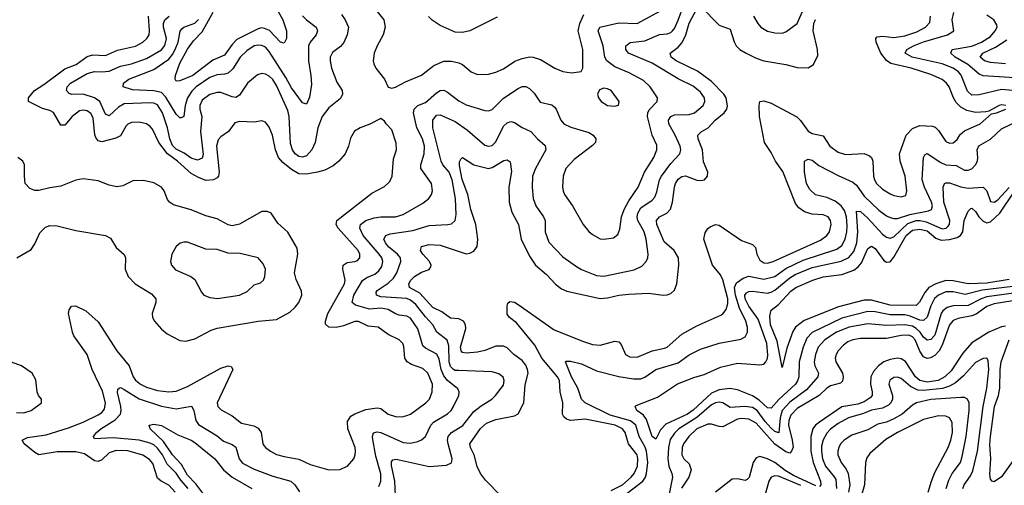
# Model space of a CAD drawing. Header units: inches. Extents: x 1308407 to 1441228, y 959628 to 1036311.
# Tile 494 of 656: x 1400428 to 1405724, y 994627 to 997131. Entities that reach past the tile are written whole.
import ezdxf

# ---------------------------------------------------------------- set-up
doc = ezdxf.new("R2010")
doc.units = ezdxf.units.IN
doc.header["$MEASUREMENT"] = 0
doc.layers.add('B4909', color=7, linetype='Continuous')

msp = doc.modelspace()

# ---------------------------------------------------------------- linework, layer by layer
at = {"layer": 'B4909', "color": 5}
for points, elevation in [([(1401798.9, 997210), (1401843.8, 997130), (1401862.9, 997070), (1401863.6, 997030), (1401850, 997005.1), (1401830, 997009.8), (1401772, 997072), (1401744, 997084), (1401730, 997086.1), (1401710, 997081.7), (1401596, 997024), (1401570, 996997.1), (1401530, 996939.7), (1401467.2, 996912.8), (1401358.4, 996830), (1401290, 996802.7), (1401270, 996800.7), (1401264.4, 996810), (1401266.5, 996830), (1401290, 996896.9), (1401330, 996972.7), (1401362.5, 997017.5), (1401410, 997064.8), (1401468.2, 997171.8)], 2720), ([(1402359.3, 994620.7), (1402370.4, 994649.6), (1402370.8, 994689.2), (1402344.2, 994784.2), (1402327.6, 994872.4), (1402325, 994890), (1402330.7, 994909.3), (1402350, 994913.6), (1402370, 994910.7), (1402490, 994856.8), (1402530, 994853.5), (1402570, 994862.2), (1402590, 994871.9), (1402610.4, 994889.6), (1402639.9, 994950), (1402653.3, 994966.7), (1402728.7, 995011.3), (1402749.1, 995030), (1402762.3, 995050), (1402789.8, 995110), (1402791.5, 995130), (1402785, 995145), (1402730, 995191.1), (1402710, 995214.8), (1402695.3, 995250), (1402685.1, 995305.1), (1402672.4, 995332.4), (1402610, 995363.6), (1402597.2, 995377.2), (1402570, 995468.7), (1402530, 995525), (1402510, 995537), (1402470, 995542), (1402450.2, 995549.8), (1402410, 995572.7), (1402370, 995578.9), (1402310, 995573.6), (1402235, 995595), (1402216.2, 995610), (1402225.1, 995650), (1402272.4, 995727.6), (1402295.4, 995744.6), (1402337.5, 995762.5), (1402360.4, 995779.6), (1402376.1, 995803.9), (1402380.7, 995830), (1402375.2, 995850), (1402362.3, 995870), (1402275.4, 995970), (1402256.7, 996010), (1402261.4, 996030), (1402290, 996050.7), (1402334.2, 996065.8), (1402370, 996071.3), (1402449.9, 996070.1), (1402490, 996083.6), (1402595.8, 996144.2), (1402628.3, 996170), (1402642.7, 996190), (1402648.7, 996210), (1402642.8, 996250), (1402586.2, 996330), (1402584.9, 996350), (1402603.4, 996410), (1402604.9, 996450), (1402594.3, 996490), (1402564.6, 996550), (1402545.6, 996630), (1402549.9, 996650.1), (1402570, 996669.2), (1402610, 996685.8), (1402670, 996738.2), (1402690, 996749.4), (1402710, 996751), (1402730, 996741.5), (1402790, 996693.6), (1402830, 996672.6), (1402930, 996642.7), (1402950, 996640.6), (1402970, 996648.4), (1403030.7, 996709.3), (1403110, 996760.6), (1403130, 996771), (1403150, 996771.1), (1403170, 996760.7), (1403194.9, 996734.9), (1403228, 996688), (1403290, 996672.3), (1403303, 996663), (1403313.6, 996650), (1403338, 996590), (1403355.3, 996570), (1403393.2, 996553.2), (1403490, 996524.7), (1403512.9, 996510), (1403527.6, 996490), (1403524.6, 996470), (1403510, 996454.3), (1403410, 996378.7), (1403365.3, 996330), (1403351.3, 996290), (1403348, 996230), (1403351.4, 996210), (1403359, 996190), (1403400.8, 996130), (1403459.6, 996030), (1403490, 995992), (1403510, 995974.9), (1403550, 995952.9), (1403570, 995950.3), (1403622.8, 995957.2), (1403645.3, 995974.7), (1403656.5, 996003.5), (1403664.9, 996070), (1403679.4, 996110), (1403704.2, 996155.8), (1403755.4, 996230), (1403788.8, 996311.2), (1403839.2, 996390), (1403855.9, 996430), (1403855.8, 996455.8), (1403829.9, 996510), (1403804.6, 996610), (1403807, 996630), (1403814.5, 996645.5), (1403857.8, 996690), (1403859.7, 996710), (1403818.9, 996770), (1403783.8, 996803.8), (1403705.8, 996845.8), (1403630, 996876.7), (1403586.5, 996910), (1403576, 996930), (1403566.9, 996990), (1403540.2, 997070), (1403547.9, 997090), (1403650, 997113.3), (1403750, 997110.1), (1403898.2, 997190)], 2760), ([(1402448.8, 994571.2), (1402446.6, 994650), (1402427.4, 994732.6), (1402427.2, 994752.8), (1402435.8, 994764.2), (1402452.5, 994767.5), (1402630, 994727.5), (1402724.5, 994735.5), (1402750, 994748.2), (1402754.5, 994770), (1402732.5, 994850), (1402729.9, 994870), (1402733.3, 994890), (1402749.8, 994910), (1402811.4, 994948.6), (1402870, 995023.5), (1402910, 995054.8), (1402967.2, 995090), (1402987.6, 995110), (1403030, 995166), (1403033.6, 995190), (1403027.8, 995207.8), (1403005.8, 995225.8), (1402970, 995236.5), (1402790, 995243.4), (1402770, 995244.7), (1402760.6, 995250), (1402745.5, 995265.5), (1402738.4, 995290), (1402736.3, 995376.3), (1402726.8, 995406.8), (1402672.4, 995450), (1402650.8, 995490), (1402610, 995532.2), (1402559.2, 995599.2), (1402530, 995623.2), (1402510, 995632.2), (1402370, 995641.1), (1402346.8, 995650), (1402345.5, 995665.5), (1402350, 995674.2), (1402410, 995714.4), (1402438.8, 995741.2), (1402456.7, 995770), (1402477.6, 995830), (1402475.6, 995850), (1402461, 995870), (1402411.3, 995910), (1402395.1, 995930), (1402387, 995950), (1402396.8, 995970), (1402421.3, 995978.7), (1402542.5, 995997.6), (1402630, 996024.8), (1402731.3, 996028.7), (1402750, 996033.8), (1402770, 996050.5), (1402776.4, 996083.6), (1402772.5, 996167.5), (1402753.8, 996270), (1402737.5, 996310), (1402704.6, 996350), (1402695.6, 996370), (1402650.5, 996549.5), (1402650.6, 996590), (1402670, 996616.6), (1402690, 996618.3), (1402770, 996584.1), (1402837.2, 996537.2), (1402930, 996456.5), (1402950, 996450.2), (1402970, 996454.5), (1402990, 996473.2), (1403030, 996557.7), (1403050, 996576.8), (1403070, 996583.2), (1403090, 996577.6), (1403130, 996550.2), (1403176.9, 996530), (1403212.4, 996490), (1403254.1, 996454.1), (1403258.9, 996430), (1403202, 996330), (1403186.9, 996290), (1403184.2, 996230), (1403190.2, 996169.8), (1403204.6, 996130), (1403246.2, 996070), (1403254, 996050), (1403253.8, 995990), (1403274.1, 995934.1), (1403350, 995855.5), (1403422.8, 995802.8), (1403450, 995786.8), (1403530, 995755.8), (1403570, 995750.9), (1403734.1, 995785.9), (1403774.4, 995805.6), (1403798.5, 995830), (1403806.8, 995850), (1403808.2, 995870), (1403797.2, 995950), (1403786.7, 995990), (1403753.5, 996050), (1403748.7, 996070), (1403752.2, 996090), (1403770, 996119.2), (1403830, 996160.8), (1403843.8, 996176.2), (1403855.8, 996204.3), (1403870.3, 996269.7), (1403880.9, 996290), (1403930, 996358), (1403978.5, 996410), (1403984.8, 996430), (1403980.2, 996450), (1403953.3, 996510), (1403919.9, 996570), (1403918, 996590), (1403929.8, 996610), (1403950, 996618.8), (1404030, 996620.4), (1404057.2, 996630), (1404104.4, 996670), (1404112.8, 996690), (1404111.4, 996710), (1404090, 996741.2), (1404050, 996772.6), (1403970, 996812.4), (1403830, 996896.7), (1403703.1, 996950), (1403688.2, 996970), (1403689.2, 996990.8), (1403712, 997008), (1403790, 997017.4), (1403870, 997051.2), (1403910, 997054.7), (1403930, 997061.6), (1403939.2, 997070), (1403950, 997083.5), (1403970, 997127.5), (1404000.1, 997210)], 2740), ([(1403015.9, 994570), (1402934.3, 994654.3), (1402906.6, 994690), (1402888.5, 994728.5), (1402873.1, 994790), (1402852.9, 994830), (1402849.9, 994850), (1402907.4, 994932.6), (1402939.3, 994960.7), (1402990, 994980.4), (1403090, 995000.2), (1403110, 995012), (1403140.2, 995070), (1403147.3, 995167.3), (1403163.2, 995230), (1403159.7, 995250), (1403150, 995272.8), (1403130, 995297.8), (1403086.4, 995330), (1403050, 995365.4), (1403030, 995375), (1402990, 995375), (1402930, 995352.3), (1402890, 995343.1), (1402830, 995337.7), (1402810, 995341), (1402802.1, 995350), (1402799.2, 995370), (1402828.4, 995470), (1402826.7, 995490), (1402815.7, 995510), (1402790, 995521.7), (1402745.7, 995525.7), (1402698.9, 995558.9), (1402650, 995583.7), (1402580.7, 995660.7), (1402524.5, 995690), (1402521.5, 995710), (1402532.4, 995730), (1402551.8, 995750), (1402590, 995773.5), (1402630, 995787.4), (1402638.6, 995801.4), (1402640.8, 995810), (1402633, 995830), (1402596.5, 995870), (1402584.1, 995890), (1402590, 995911.5), (1402630, 995922.5), (1402690, 995918.1), (1402830, 995872.3), (1402850, 995874.6), (1402870, 995886.6), (1402888.8, 995911.2), (1402893.1, 995950), (1402881.3, 996030), (1402854.1, 996110), (1402838.1, 996190), (1402808.8, 996271.2), (1402793.7, 996346.3), (1402794.3, 996365.7), (1402800.2, 996379.8), (1402810, 996390.3), (1402870.9, 996350.9), (1402950, 996330.1), (1402970, 996336.4), (1403032.8, 996372.7), (1403050, 996377.8), (1403065.8, 996365.8), (1403074.3, 996314.3), (1403059.1, 996230), (1403060.1, 996150), (1403075.2, 996095.2), (1403111.6, 996030), (1403126.3, 995950), (1403170, 995859.1), (1403203.2, 995810), (1403261.3, 995761.3), (1403310, 995708.4), (1403343.2, 995683.2), (1403371.2, 995671.2), (1403550, 995632.3), (1403590, 995634.7), (1403650.9, 995649.1), (1403704.9, 995655.1), (1403810, 995660.5), (1403890, 995650.2), (1403910, 995651.3), (1403930, 995658.5), (1403950, 995676.4), (1403962.5, 995710), (1403974.2, 995810), (1403972.5, 995850), (1403949.1, 995890), (1403895.3, 995935.3), (1403854.6, 996030), (1403852.7, 996050), (1403868.8, 996070), (1403909.9, 996090.1), (1403929, 996111), (1403939.3, 996150), (1403950, 996230.4), (1403955.4, 996250), (1403970, 996272.8), (1403990, 996287.7), (1404010, 996291.3), (1404070, 996268.2), (1404090, 996265.1), (1404111.2, 996270), (1404127.2, 996290), (1404128.7, 996310), (1404107, 996367), (1404100.7, 996430), (1404078.3, 996490), (1404076.2, 996510), (1404093.1, 996526.9), (1404131, 996549), (1404169.9, 996590.1), (1404217.8, 996630), (1404231.2, 996648.8), (1404234.5, 996665.5), (1404227.9, 996710), (1404215.7, 996730), (1404150, 996798.2), (1404074.5, 996854.5), (1403958.9, 996910), (1403932.9, 996930), (1403926.4, 996950), (1403970, 996983), (1403991.3, 997008.7), (1404010.6, 997050), (1404030, 997112.8), (1404070, 997189.1)], 2720), ([(1404090, 997203.6), (1404190, 997101.5), (1404250, 997079.6), (1404271, 997011), (1404282.7, 996990), (1404302.4, 996970), (1404336, 996950), (1404390, 996923), (1404430, 996909.5), (1404549.4, 996889.4), (1404610, 996874), (1404670, 996872.6), (1404698, 996890), (1404721.8, 996938.2), (1404719.5, 996970), (1404696.2, 997070), (1404700.1, 997110), (1404709, 997131)], 2720), ([(1404375.9, 997150), (1404397.8, 997110), (1404414.9, 997090), (1404450, 997069.2), (1404490, 997059.2), (1404530, 997059.1), (1404550, 997065.8), (1404610, 997110.2), (1404653.6, 997206.4)], 2740), ([(1401264.9, 994590), (1401230, 994628.3), (1401188.9, 994650), (1401170, 994665.8), (1401144.6, 994744.6), (1401126, 994766), (1401090, 994788.7), (1401010, 994812.3), (1400946.2, 994813.8), (1400910, 994801.5), (1400870, 994764.7), (1400850, 994755.6), (1400830, 994758), (1400776.5, 994796.5), (1400730, 994807.4), (1400630, 994807.5), (1400531.5, 994791.5), (1400510, 994803.2), (1400452.2, 994850), (1400441, 994870), (1400470, 994884.1), (1400570, 994898.4), (1400690, 994935.3), (1400770, 994966.4), (1400850, 995005.8), (1400870, 995019.3), (1400883.8, 995036.2), (1400889.5, 995070.5), (1400873.8, 995133.8), (1400817.6, 995250), (1400790, 995330), (1400719.3, 995430), (1400712.5, 995450), (1400691.2, 995550), (1400693.8, 995570), (1400706.4, 995590), (1400727.2, 995592.8), (1400784.3, 995564.3), (1400850, 995506.7), (1400950.5, 995350), (1401016.4, 995270), (1401037.9, 995210), (1401050, 995191.6), (1401076.8, 995170), (1401110, 995153.8), (1401170, 995136.3), (1401230, 995129.6), (1401270, 995133.4), (1401330, 995157.4), (1401510, 995256.3), (1401548.7, 995268.7), (1401565.7, 995265.7), (1401574.7, 995250), (1401490.2, 995070), (1401493.8, 995050), (1401512, 995032), (1401570, 995000.2), (1401620.2, 994960.2), (1401687.2, 994947.2), (1401710, 994934.7), (1401727, 994910), (1401736.5, 994850), (1401741.7, 994841.7), (1401750.3, 994830), (1401776.9, 994810), (1401810, 994793.2), (1401850, 994781.2), (1401930, 994766.7), (1401990, 994738), (1402090, 994710.2), (1402150, 994711.3), (1402191.3, 994730), (1402224.4, 994770), (1402232.9, 994790), (1402234.8, 994810), (1402231.6, 994830), (1402193, 994930), (1402191.9, 994970), (1402210, 994998.2), (1402230, 995012.1), (1402290, 995033.7), (1402350, 995044.4), (1402370, 995039.3), (1402410.4, 995010), (1402450, 994996.6), (1402484.6, 994995.4), (1402510, 995001.6), (1402530, 995010.2), (1402613.3, 995070), (1402631.7, 995090), (1402647.3, 995130), (1402648.4, 995170), (1402622.9, 995230), (1402595.6, 995255.6), (1402536.2, 995276.2), (1402511.6, 995291.6), (1402500.2, 995310), (1402494.2, 995374.2), (1402488.1, 995390), (1402469.9, 995409.9), (1402410, 995437.2), (1402356.8, 995476.8), (1402302.8, 995482.8), (1402250, 995508.1), (1402230, 995508.4), (1402170, 995485), (1402130, 995475.7), (1402090, 995477.6), (1402073.1, 995493.1), (1402072.2, 995510), (1402086.3, 995550), (1402174.3, 995710), (1402178, 995730), (1402165.8, 995790), (1402167.4, 995810), (1402190, 995824.8), (1402230.4, 995829.6), (1402244.6, 995835.4), (1402258.4, 995850), (1402258.3, 995870), (1402249.1, 995890), (1402140.9, 996010), (1402129.9, 996030), (1402133.3, 996050), (1402321.6, 996198.4), (1402390, 996233.8), (1402419.7, 996260.3), (1402430.7, 996289.3), (1402438, 996382), (1402454.6, 996430), (1402453.8, 996466.2), (1402430, 996538), (1402398.4, 996570), (1402390, 996585.2), (1402370, 996599.3), (1402311.8, 996568.2), (1402258.8, 996550), (1402229.2, 996530.8), (1402207.1, 996492.9), (1402197.3, 996450), (1402178, 996410), (1402143.9, 996370), (1402114.8, 996345.2), (1402070, 996321.3), (1402029.6, 996310.4), (1401970, 996299.7), (1401930, 996301.2), (1401890, 996324.4), (1401843.4, 996363.4), (1401820.6, 996390), (1401803.7, 996430), (1401787.9, 996510), (1401770, 996553), (1401750, 996580.5), (1401730, 996587.3), (1401690, 996579.8), (1401610, 996582.9), (1401584.8, 996575.2), (1401550.6, 996529.4), (1401510, 996500.8), (1401495.2, 996484.8), (1401486.9, 996450), (1401501, 996310), (1401497.6, 996290), (1401490, 996280.6), (1401470.1, 996269.9), (1401430, 996266.6), (1401390, 996281.6), (1401350, 996303.8), (1401276, 996370), (1401223, 996410), (1401175.7, 996470), (1401142.3, 996542.3), (1401130, 996557), (1401110, 996569.9), (1401070, 996579.9), (1401030, 996578.6), (1401010, 996568.8), (1401000.9, 996559.1), (1400970, 996506.3), (1400945.8, 996494.2), (1400870, 996474.2), (1400850, 996479.9), (1400837.4, 996497.4), (1400831.4, 996511.4), (1400822.2, 996602.2), (1400810, 996626.8), (1400790, 996640.2), (1400770, 996643.6), (1400750, 996640.4), (1400710.1, 996610), (1400670, 996563.7), (1400650, 996563.1), (1400610, 996631.3), (1400590, 996641.8), (1400550, 996652.3), (1400474.7, 996690), (1400474.8, 996710), (1400507.7, 996750), (1400558.2, 996781.8), (1400670, 996866.3), (1400731.4, 996890), (1400790, 996932.7), (1400821.7, 996941.7), (1400890, 996937.7), (1400953.9, 996966.1), (1401050, 996988.5), (1401089.8, 997010), (1401112.2, 997030), (1401123.6, 997050), (1401126.3, 997070), (1401119.9, 997150)], 2780), ([(1402158.2, 997158.2), (1402179, 997130), (1402195.9, 997090), (1402189.4, 997050), (1402171.1, 997008.9), (1402152.7, 996987.3), (1402110, 996954.5), (1402097.8, 996930), (1402097.1, 996910), (1402105.5, 996870), (1402133.9, 996793.9), (1402161.8, 996750), (1402164.5, 996730), (1402153.7, 996706.3), (1402090, 996656.2), (1402055.4, 996610), (1402031.8, 996550), (1402018.1, 996470), (1401999.8, 996430), (1401970, 996399.4), (1401950, 996391.4), (1401930, 996395.4), (1401910, 996409.9), (1401895.8, 996430), (1401885.2, 996465.2), (1401877.6, 996610), (1401870, 996641.5), (1401810, 996776.1), (1401790, 996808.9), (1401770, 996827.4), (1401750, 996837.8), (1401730, 996841.1), (1401706.6, 996833.4), (1401653.2, 996790), (1401610, 996724.2), (1401590, 996713), (1401570, 996715), (1401510, 996738.5), (1401490, 996739.1), (1401450, 996729.2), (1401410, 996698.5), (1401396.6, 996670), (1401396.1, 996650), (1401407.7, 996610), (1401399.9, 996530), (1401414, 996406), (1401410, 996385.3), (1401384.6, 996375.4), (1401350, 996385.2), (1401313.3, 996413.3), (1401270, 996435), (1401250, 996453.5), (1401234.6, 996490), (1401223.4, 996550), (1401195.3, 996630), (1401170, 996672), (1401150, 996682), (1401130, 996683.1), (1400990, 996678.4), (1400959.5, 996660.5), (1400910, 996613.8), (1400890, 996623.1), (1400858.3, 996690), (1400831, 996711), (1400770, 996730.4), (1400708.4, 996728.4), (1400693.9, 996733.9), (1400679.7, 996750), (1400682.7, 996770), (1400700.9, 996790), (1400790, 996841.3), (1400830, 996852.6), (1400870, 996850.1), (1400910, 996854), (1400970, 996881.1), (1401030, 996893.1), (1401110, 996922.4), (1401190, 996967.8), (1401208.9, 996991.1), (1401218.3, 997030), (1401202.3, 997090), (1401201.2, 997110), (1401209.4, 997130), (1401232.4, 997150)], 2760), ([(1401950, 997152), (1401970.1, 997130.1), (1402022.2, 997090), (1402030.2, 997070), (1402022.2, 997050), (1401989.7, 997010.3), (1401982, 996990), (1401980.8, 996910), (1401994.4, 996830), (1401997.6, 996782.4), (1401986.7, 996713.3), (1401970, 996676.2), (1401950, 996683.5), (1401890, 996764.9), (1401860.1, 996820.1), (1401770, 996960.5), (1401750, 996982.2), (1401730, 996992.4), (1401710, 996994.1), (1401690, 996989.3), (1401650, 996963.2), (1401613.5, 996930), (1401573.9, 996866.1), (1401550, 996843.7), (1401530, 996836.9), (1401490, 996833.5), (1401450, 996819.4), (1401376.5, 996770), (1401353.3, 996746.7), (1401331.4, 996710), (1401318.2, 996670), (1401310, 996609.6), (1401296.7, 996603.3), (1401290, 996602.8), (1401270, 996622.2), (1401214, 996714), (1401190, 996738.8), (1401150, 996748.7), (1401034.4, 996754.4), (1400984.7, 996770), (1400986, 996790), (1401014.3, 996810), (1401150, 996863), (1401230, 996919.1), (1401250, 996943.7), (1401263.6, 996970), (1401279.6, 997010), (1401291.4, 997068.6), (1401299.2, 997080.8), (1401310, 997090.6), (1401370, 997111.6), (1401390, 997130.9)], 2740), ([(1402343.1, 997183.1), (1402386.5, 997130), (1402394.7, 997090), (1402383.9, 997050), (1402350.2, 996990), (1402334.7, 996950), (1402329.1, 996910), (1402332.6, 996892.6), (1402343.7, 996870), (1402390.4, 996810), (1402410, 996767.7), (1402430, 996763), (1402450, 996768.4), (1402503.1, 996796.9), (1402588.4, 996831.6), (1402655, 996885), (1402710, 996906.9), (1402750, 996907.8), (1402790, 996899.1), (1402810, 996888.9), (1402857.1, 996850), (1402890, 996835.6), (1402950, 996837.8), (1402990, 996849.1), (1403030, 996866.2), (1403091.6, 996908.4), (1403130, 996922.5), (1403170, 996930.2), (1403190, 996929.3), (1403230, 996916.5), (1403306.4, 996870), (1403350, 996852.6), (1403395.5, 996844.5), (1403447.7, 996852.3), (1403456.3, 996870), (1403458, 996970), (1403432.8, 997070), (1403440.2, 997110), (1403461.7, 997158.3)], 2780), ([(1402996.5, 997143.5), (1402848.7, 997071.3), (1402810, 997061.5), (1402770, 997062.8), (1402690, 997099.8), (1402647.4, 997127.4), (1402627.3, 997147.3)], 2780), ([(1405732, 996670), (1405710, 996672.3), (1405696, 996670), (1405640.5, 996639.5), (1405624.5, 996635.5), (1405570, 996630.9), (1405522.9, 996642.9), (1405490, 996660.7), (1405465, 996685), (1405450.4, 996710), (1405428, 996770), (1405414, 996790), (1405390, 996808.6), (1405330, 996835.5), (1405223.5, 996870), (1405114.4, 996894.4), (1405090, 996911.9), (1405059.3, 996950), (1405035.5, 997010), (1405032.4, 997030), (1405040.9, 997039.1), (1405070, 997041.3), (1405130, 997034.9), (1405190, 997043.3), (1405254.1, 997065.9), (1405300.7, 997090), (1405323.7, 997116.3), (1405327, 997150)], 2680), ([(1405810, 996746.4), (1405710, 996755.1), (1405590, 996726.1), (1405550, 996724.2), (1405526.3, 996746.3), (1405492.2, 996832.2), (1405477.1, 996850), (1405450, 996869.9), (1405390, 996893.1), (1405228.3, 996930), (1405190.9, 996950), (1405199.2, 996970), (1405235.5, 996990), (1405290, 997012.5), (1405418.7, 997050), (1405452.1, 997070), (1405444.7, 997130), (1405453, 997170)], 2660), ([(1405810, 996816), (1405610, 996828.7), (1405590, 996838.1), (1405528.4, 996890), (1405459.6, 996930), (1405436.8, 996950), (1405444.7, 996970), (1405550, 996988.3), (1405602.5, 997010), (1405650, 997040.4), (1405676.1, 997070), (1405685.2, 997090), (1405683.8, 997103.8), (1405667.4, 997130), (1405630, 997154.9)], 2640), ([(1405730, 996893.1), (1405650, 996900.4), (1405617.4, 996910), (1405594.6, 996930), (1405609.1, 996950), (1405677.6, 996982.4), (1405737.9, 997022.1)], 2620), ([(1403610, 994598.2), (1403670, 994629.4), (1403717.3, 994670), (1403732.8, 994690), (1403750.5, 994729.5), (1403753.8, 994770), (1403748.9, 994790), (1403703.1, 994850), (1403684.3, 994910), (1403670, 994931.1), (1403630.4, 994950.4), (1403470, 994982.1), (1403390, 994975.9), (1403370, 994983), (1403355.1, 994995.1), (1403347.7, 995010), (1403349, 995070), (1403335.4, 995130), (1403331.7, 995190), (1403321.4, 995210), (1403237, 995310), (1403199.8, 995379.8), (1403099.7, 995499.7), (1403062.2, 995530), (1403050, 995547.8), (1403050, 995591.3), (1403054.5, 995605.5), (1403064.2, 995615.8), (1403090, 995611.5), (1403110, 995599.1), (1403303.3, 995463.3), (1403460.2, 995400.2), (1403510, 995384.2), (1403550, 995379.8), (1403630, 995402.2), (1403650, 995398.6), (1403663.7, 995383.7), (1403687.3, 995330), (1403710, 995317.8), (1403750, 995315.9), (1403830, 995350.1), (1403896.2, 995363.8), (1403910.7, 995370), (1403990, 995439.5), (1404070, 995485.2), (1404198.9, 995541.1), (1404210.8, 995549.2), (1404227.6, 995572.4), (1404236.3, 995603.7), (1404237.7, 995630), (1404211.1, 995731.1), (1404198.3, 995758.3), (1404154.6, 995810), (1404107.8, 995950), (1404115.4, 995984.6), (1404130, 996007.2), (1404142.5, 996017.5), (1404170, 996028.6), (1404190, 996025), (1404310, 995943.2), (1404370, 995921.8), (1404385.5, 995905.5), (1404393.4, 995870), (1404410, 995838), (1404430, 995823.9), (1404450, 995821.9), (1404480.4, 995830), (1404735.2, 995944.8), (1404770.3, 995969.7), (1404783.7, 995990), (1404793.7, 996030), (1404790, 996051.3), (1404776, 996070), (1404750, 996080.6), (1404690, 996084.9), (1404650, 996097.7), (1404618.5, 996118.5), (1404601.9, 996141.9), (1404533.5, 996313.5), (1404493.7, 996370), (1404470, 996416.1), (1404434.3, 996470), (1404407, 996610), (1404405.3, 996670), (1404409.8, 996690.2), (1404430, 996694.7), (1404470, 996682.1), (1404607.9, 996607.9), (1404628, 996588), (1404670, 996531.3), (1404690, 996518.5), (1404750, 996505.8), (1404786.2, 996450), (1404830, 996417.7), (1404870, 996406.1), (1404970, 996410.9), (1404999.3, 996399.3), (1405009.5, 996389.5), (1405016.6, 996370), (1405021.4, 996290), (1405026, 996270), (1405037.2, 996250), (1405070, 996218.9), (1405110, 996193.7), (1405130, 996184.6), (1405170, 996178.5), (1405193.8, 996186.2), (1405199.2, 996210), (1405190.4, 996289.6), (1405164.5, 996370), (1405161.2, 996410), (1405196, 996510), (1405230, 996545.1), (1405270, 996561), (1405338.3, 996558.3), (1405352.4, 996552.4), (1405370, 996535.2), (1405410, 996476.2), (1405430, 996466.3), (1405450, 996468.6), (1405470, 996486.9), (1405486.9, 996513.1), (1405510, 996533.1), (1405595.1, 996570), (1405655.1, 996624.9), (1405682, 996630), (1405733.3, 996650)], 2680), ([(1403672.6, 994567.4), (1403780.3, 994650), (1403793.7, 994670), (1403800, 994690), (1403806.7, 994750), (1403800.5, 994810), (1403792.4, 994832.4), (1403759.5, 994890), (1403742.2, 994950), (1403713.2, 994973.2), (1403604.4, 995004.4), (1403469.8, 995070), (1403449.8, 995090), (1403430.5, 995150), (1403395.9, 995210), (1403363.6, 995290), (1403366.2, 995293.8), (1403390, 995294.7), (1403450, 995280.1), (1403530, 995242.8), (1403650, 995211.7), (1403730, 995199.8), (1403770, 995200.1), (1403790, 995208.3), (1403850, 995249.1), (1403970, 995285.3), (1404030, 995328.6), (1404090, 995359.4), (1404190, 995390.9), (1404307.1, 995412.9), (1404330, 995425.2), (1404343.2, 995450), (1404343.8, 995476.2), (1404334.4, 995510), (1404300.1, 995580.1), (1404278.7, 995650), (1404273.9, 995690), (1404284, 995716), (1404319.4, 995740.6), (1404350, 995752.1), (1404430, 995735.1), (1404490, 995749.7), (1404550, 995793.6), (1404642, 995838), (1404823.7, 995896.3), (1404850, 995916), (1404869.1, 995950), (1404877.4, 995990), (1404878.4, 996021.6), (1404875.1, 996070), (1404865, 996105), (1404847.5, 996130), (1404815.3, 996155.3), (1404770, 996174.6), (1404709.4, 996189.4), (1404678.4, 996218.4), (1404661, 996250), (1404648.7, 996311.3), (1404649.7, 996370), (1404662.3, 996377.7), (1404670, 996380.4), (1404690, 996374.9), (1404725.9, 996345.9), (1404830, 996292.5), (1404910, 996257.7), (1404930, 996240.5), (1404970, 996182.4), (1405050, 996106.6), (1405090, 996076.8), (1405110, 996067.4), (1405130, 996061.4), (1405150, 996061.7), (1405216.1, 996083.9), (1405317.5, 996102.5), (1405332, 996110), (1405338, 996130), (1405333.1, 996150), (1405294.3, 996230), (1405283.2, 996270), (1405289.9, 996390.1), (1405296.8, 996403.2), (1405310, 996411.3), (1405382.1, 996362.1), (1405410, 996350.1), (1405466.2, 996346.2), (1405510, 996322), (1405530, 996321.2), (1405549.1, 996329.1), (1405570.3, 996349.7), (1405580.2, 996370), (1405582.8, 996390), (1405578.5, 996430), (1405587.7, 996452.3), (1405650, 996488.6), (1405710, 996544.7), (1405810, 996591.6)], 2660), ([(1400412.2, 995850), (1400490, 995894.9), (1400510, 995925.3), (1400535.6, 995984.4), (1400565.8, 996014.2), (1400590, 996023.5), (1400630, 996021.8), (1400730, 995996.9), (1400890, 995970.2), (1400916.7, 995956.7), (1400946.2, 995906.2), (1400990, 995867.3), (1400996.5, 995850), (1400994.4, 995790), (1401011.3, 995750), (1401049.1, 995710), (1401137, 995657), (1401160.3, 995630), (1401159.7, 995610), (1401140.2, 995550), (1401142.4, 995530), (1401152.8, 995510), (1401190, 995466), (1401220.9, 995441), (1401290, 995406), (1401322.3, 995402.3), (1401370, 995414.7), (1401458.5, 995461.5), (1401490, 995472.2), (1401710, 995509.1), (1401810, 995518.9), (1401881.4, 995558.6), (1401910, 995584.3), (1401929.8, 995610), (1401945, 995650), (1401944.6, 995670), (1401914.3, 995734.3), (1401906.6, 995770), (1401923.2, 995870), (1401921.3, 995901.3), (1401870, 995988.2), (1401816.4, 996036.4), (1401780.5, 996090), (1401759.1, 996099.1), (1401730, 996099.1), (1401610, 996031.2), (1401570, 996021.9), (1401550, 996027.8), (1401490, 996060.2), (1401430, 996075.2), (1401350, 996107.5), (1401255.5, 996135.5), (1401234.3, 996150), (1401223.6, 996163.6), (1401204.7, 996210), (1401190, 996230.6), (1401150, 996253.9), (1401094.1, 996265.9), (1401036, 996264), (1400982.2, 996237.8), (1400950, 996232.6), (1400910, 996241.6), (1400850, 996264.1), (1400770, 996275.7), (1400730, 996268.4), (1400650, 996234.7), (1400590, 996227.2), (1400530, 996211.6), (1400510, 996212.5), (1400482.7, 996222.7), (1400458, 996250), (1400452.9, 996290), (1400453.5, 996350), (1400445.1, 996370), (1400417.2, 996390)], 2820), ([(1405770, 995695.6), (1405604.4, 995675.6), (1405513.4, 995653.4), (1405450, 995667.7), (1405410, 995666.7), (1405370, 995649.9), (1405349.4, 995630.6), (1405328.4, 995591.6), (1405309.8, 995530.2), (1405290, 995512.6), (1405270, 995514.2), (1405217.1, 995537.1), (1405190, 995542.9), (1405110, 995543.4), (1405030, 995559.5), (1404990, 995562.1), (1404850, 995526.2), (1404691.3, 995448.7), (1404662.5, 995417.5), (1404641.5, 995370), (1404621.1, 995290), (1404619, 995210), (1404612.1, 995187.9), (1404600.5, 995170), (1404511.8, 995088.2), (1404470, 995041.2), (1404450, 995043.7), (1404405.4, 995085.4), (1404370, 995108.9), (1404290, 995140.2), (1404247.9, 995147.9), (1404190, 995140.6), (1404150, 995121.9), (1404050, 995031.5), (1404020.1, 995010), (1403903.8, 994956.2), (1403874.7, 994925.3), (1403850, 994875.6), (1403830, 994888.6), (1403800, 994980), (1403783.3, 995003.3), (1403748.5, 995030), (1403738.4, 995050), (1403744.5, 995055.5), (1403858.6, 995101.4), (1403967.1, 995172.9), (1404053.6, 995206.4), (1404110, 995222.3), (1404197.7, 995262.3), (1404290, 995283), (1404410, 995274.8), (1404430, 995279.2), (1404441.6, 995290), (1404450, 995308.8), (1404451.7, 995328.3), (1404447.4, 995390), (1404400.6, 995520.6), (1404350, 995590.9), (1404330.3, 995630), (1404329, 995650), (1404338.3, 995661.7), (1404350, 995669.6), (1404370, 995671.7), (1404450, 995660.4), (1404470, 995664.8), (1404490, 995676.5), (1404570, 995743.4), (1404599.5, 995760.5), (1404690, 995798.7), (1404847.1, 995832.9), (1404887.9, 995852.1), (1404915, 995885), (1404930.3, 995930), (1404935.6, 995990), (1404930, 996100.7), (1404950, 996099.4), (1404990, 996063), (1405070, 995976.6), (1405090, 995961), (1405110, 995955.3), (1405130, 995963.4), (1405205.8, 996034.2), (1405250, 996050.2), (1405271.3, 996051.3), (1405304.3, 996044.3), (1405390, 996005.6), (1405410.8, 996009.2), (1405421.2, 996018.8), (1405429.3, 996030), (1405430.6, 996050), (1405399.4, 996150), (1405396.1, 996230), (1405403.1, 996250), (1405410, 996253.8), (1405430, 996253), (1405490, 996232.4), (1405530, 996224.5), (1405610, 996229.3), (1405629.6, 996209.6), (1405650, 996153.4), (1405670, 996148.7), (1405690, 996162.5), (1405750, 996228.7)], 2640), ([(1405750, 995733.1), (1405630, 995713.6), (1405530, 995709.9), (1405450, 995727.1), (1405410, 995728.2), (1405356.2, 995710), (1405318.6, 995690), (1405296.6, 995663.4), (1405268.5, 995611.5), (1405250, 995593.6), (1405110, 995596), (1405010, 995622.3), (1404970, 995623.3), (1404833.2, 995586.8), (1404647, 995513), (1404601.9, 995478.1), (1404586.8, 995453.2), (1404555.3, 995364.7), (1404530, 995261.2), (1404501.7, 995401.7), (1404466.9, 995490), (1404462.8, 995537.2), (1404470.6, 995569.4), (1404510, 995599.8), (1404575.4, 995670), (1404603.8, 995690), (1404694.3, 995730), (1404750, 995748), (1404850, 995761), (1404915.4, 995784.6), (1404938.4, 995801.6), (1404956.9, 995823.1), (1404990, 995899.7), (1405010, 995913.2), (1405030, 995900.2), (1405076.6, 995836.6), (1405090, 995826.7), (1405110, 995828.6), (1405130, 995853), (1405197.2, 995970), (1405230, 995999.2), (1405270, 996005.1), (1405310, 995995.4), (1405355.7, 995955.7), (1405384.9, 995944.9), (1405430, 995948.8), (1405470, 995959.2), (1405489.1, 995970.9), (1405501.5, 995990), (1405508.5, 996051.5), (1405530, 996100.5), (1405545.1, 996114.9), (1405550, 996116.5), (1405570, 996099.1), (1405588, 996070), (1405610, 996046.5), (1405630, 996038.5), (1405650, 996044.5), (1405700.8, 996090), (1405780.9, 996210)], 2620), ([(1405827.3, 995667.3), (1405630, 995639.6), (1405599.8, 995630), (1405530, 995593.5), (1405450, 995591.9), (1405416.6, 995583.4), (1405394.2, 995565.8), (1405384.4, 995550), (1405350, 995434.1), (1405330, 995410.9), (1405310, 995406.5), (1405290, 995423.2), (1405272.3, 995450), (1405250.3, 995470.3), (1405230, 995482.1), (1405190, 995490.2), (1405090, 995485.4), (1404990, 995495.7), (1404890, 995477.5), (1404822.4, 995450), (1404758.4, 995410), (1404723.9, 995370), (1404708.8, 995330), (1404702, 995290), (1404705.6, 995270), (1404725.3, 995230), (1404721, 995210), (1404660.3, 995139.7), (1404570, 995073.7), (1404530.1, 995030), (1404517.9, 994990), (1404510.9, 994909.1), (1404490, 994916.6), (1404470, 994934.7), (1404437.8, 994970), (1404394.5, 995030), (1404370, 995046.1), (1404330, 995051.1), (1404250, 995044.9), (1404210, 995069.9), (1404190, 995074.2), (1404170, 995070.3), (1404150, 995059.5), (1404070, 994992.2), (1403973.8, 994930), (1403950, 994907.7), (1403927.2, 994872.8), (1403917.9, 994830), (1403915.1, 994770), (1403920.6, 994730), (1403936.8, 994690), (1403938.8, 994670), (1403910, 994528)], 2660), ([(1405770, 995618.8), (1405670, 995603.6), (1405631.2, 995588.8), (1405572.2, 995547.8), (1405550, 995537.5), (1405476.3, 995523.7), (1405450, 995512.5), (1405429.7, 995490), (1405390, 995380.2), (1405373.8, 995350), (1405350, 995325.8), (1405327.3, 995312.7), (1405310, 995309.1), (1405290, 995318.3), (1405270, 995348.4), (1405244.3, 995410), (1405230, 995426.1), (1405210, 995434.2), (1405170, 995431.9), (1405090, 995416.4), (1404950, 995415.6), (1404910, 995409.9), (1404882.1, 995397.9), (1404858.7, 995381.3), (1404830.1, 995350), (1404819.5, 995330), (1404815.1, 995310), (1404818.9, 995290), (1404853.8, 995230), (1404858.4, 995210), (1404853.8, 995186.2), (1404843, 995177), (1404790, 995162.2), (1404770.1, 995150), (1404728.9, 995110), (1404610, 995039.1), (1404575.6, 995004.4), (1404564.9, 994975.1), (1404563.5, 994950), (1404584, 994870), (1404587.8, 994832.2), (1404580.4, 994810), (1404570, 994799.6), (1404550, 994807.6), (1404490, 994848.4), (1404390, 994961.3), (1404350, 994982.5), (1404310, 994985.4), (1404290, 994981.7), (1404210, 994941.7), (1404190, 994943), (1404150, 994956.3), (1404130, 994956.5), (1404070, 994929.9), (1404027.5, 994890), (1403998.5, 994850), (1403991.2, 994830), (1403989.6, 994790), (1404000.5, 994770), (1404030, 994741.7), (1404040.7, 994710), (1404026.5, 994670), (1403987.8, 994612.2)], 2680), ([(1405730, 995483), (1405710, 995479.9), (1405641.5, 995450), (1405550, 995392.8), (1405501.7, 995338.3), (1405437.7, 995242.3), (1405404, 995210), (1405369.5, 995190.5), (1405310, 995182.2), (1405270, 995190.2), (1405245.9, 995210), (1405192.5, 995292.5), (1405170, 995307.7), (1405150, 995310.6), (1405110, 995304), (1405076.8, 995290), (1405047.3, 995270), (1405020.3, 995239.7), (1405006.4, 995210), (1405004.7, 995170), (1405014.1, 995130), (1405013.9, 995110), (1405003.3, 995096.7), (1404970, 995076.1), (1404937.2, 995062.8), (1404850, 995049.6), (1404730, 994967.2), (1404708.7, 994950), (1404693.7, 994930), (1404682.9, 994890), (1404684.4, 994810), (1404696.1, 994750), (1404736.5, 994650), (1404737.9, 994630), (1404730, 994619.8)], 2720), ([(1405790, 994785.4), (1405710, 994672.5), (1405670, 994646.4), (1405659.3, 994650), (1405650, 994659.3), (1405646.3, 994686.3), (1405651.3, 994768.7), (1405647, 994847), (1405649.9, 994889.9), (1405672.4, 995050), (1405692.6, 995110), (1405700.6, 995150), (1405702.1, 995250), (1405708.1, 995290), (1405750.8, 995410)], 2720), ([(1400410, 995018.8), (1400450, 995015.9), (1400489.7, 995030), (1400545.1, 995070), (1400544.5, 995090), (1400529.7, 995109.8), (1400522, 995130), (1400514.9, 995194.9), (1400495.1, 995230), (1400438.4, 995270), (1400344.2, 995304.2)], 2820), ([(1405500.4, 994610), (1405507.9, 994630), (1405542.7, 994677.3), (1405555.8, 994704.2), (1405579.3, 994810), (1405609.9, 995050), (1405629.9, 995150), (1405641.3, 995250), (1405637.8, 995297.8), (1405630, 995309.7), (1405610, 995308), (1405570, 995287.2), (1405505, 995215), (1405461.4, 995178.6), (1405430, 995160.1), (1405392.5, 995147.6), (1405290, 995137.3), (1405259.1, 995139.1), (1405218.9, 995158.9), (1405170, 995201.6), (1405150, 995208.2), (1405130, 995206), (1405108.6, 995191.4), (1405102.7, 995170), (1405122.3, 995110), (1405123.3, 995090), (1405114.8, 995070), (1405102.3, 995057.7), (1405070, 995041.2), (1405010, 995031.6), (1404967.4, 995012.6), (1404886.2, 994990), (1404830, 994960.1), (1404790, 994928.3), (1404770, 994907.1), (1404750, 994870.8), (1404741.8, 994838.2), (1404740.7, 994810), (1404746.5, 994770), (1404763, 994730), (1404810, 994673), (1404817.3, 994657.3), (1404821.8, 994610)], 2740), ([(1401334.9, 994610), (1401294.6, 994654.6), (1401270, 994691.8), (1401220.3, 994740.3), (1401196.5, 994790), (1401170, 994826.9), (1401150, 994844.4), (1401130, 994854.2), (1401070, 994869), (1400930, 994881.5), (1400830, 994877.2), (1400825.1, 994890), (1400840.4, 994910), (1400864.1, 994930), (1400940.8, 994979.2), (1400969.9, 995010), (1400974.5, 995030), (1400971.9, 995050), (1400953.7, 995126.3), (1400956.4, 995143.6), (1400963.7, 995150), (1400970, 995152.3), (1400990, 995141.5), (1401071.3, 995091.3), (1401190, 995051.6), (1401270, 995038.2), (1401351.8, 995051.8), (1401364.7, 995030), (1401375.7, 994975.7), (1401390, 994954.2), (1401490, 994892.3), (1401523.6, 994863.6), (1401570, 994846.1), (1401590, 994832.9), (1401607.7, 994770), (1401626.6, 994746.6), (1401690, 994713.8), (1401790, 994675.5), (1401887.2, 994650), (1401907.6, 994630), (1401932.2, 994592.2)], 2760), ([(1405411.2, 994610), (1405425.2, 994654.8), (1405444.6, 994690), (1405488.3, 994750), (1405497.9, 994782.1), (1405519.2, 994890), (1405535.2, 995030), (1405535, 995070), (1405527.1, 995090), (1405510, 995098.8), (1405490, 995099.6), (1405330, 995087.9), (1405252.9, 995070), (1405230, 995057.9), (1405174.3, 995010), (1405130, 994983.9), (1405090, 994967), (1405044.7, 994955.3), (1404990, 994925.2), (1404904.1, 994895.9), (1404862.9, 994870), (1404844, 994850), (1404833.4, 994830), (1404828.3, 994810), (1404829.5, 994790), (1404846.1, 994750), (1404873.6, 994713.6), (1404884.9, 994690), (1404893.7, 994630), (1404887.1, 994590)], 2760), ([(1405314.8, 994590), (1405332, 994650), (1405350, 994695.4), (1405423.1, 994830), (1405437.6, 994870), (1405445.8, 994910), (1405444.6, 994964.6), (1405430, 994989.8), (1405410, 994998.1), (1405370, 994999.8), (1405290, 994981.1), (1405149.3, 994910), (1405087.4, 994872.6), (1405001.5, 994798.5), (1404985.4, 994774.6), (1404978.6, 994750), (1404971.8, 994630), (1404953.8, 994566.2)], 2780), ([(1401450, 994534.8), (1401375.7, 994635.7), (1401330, 994681.8), (1401298.7, 994738.7), (1401250, 994791.5), (1401202.2, 994862.2), (1401129.7, 994930), (1401125.1, 994950), (1401150, 994956.5), (1401190, 994949.3), (1401277.9, 994897.9), (1401350, 994869.6), (1401370, 994857), (1401477.7, 994770), (1401523.7, 994710), (1401570, 994670.1), (1401675.9, 994610)], 2740), ([(1404710, 994624), (1404590, 994679.4), (1404546.1, 994706.1), (1404490, 994749.4), (1404450, 994769.9), (1404410, 994782.6), (1404390, 994774.2), (1404373.8, 994750), (1404351.2, 994668.8), (1404341.5, 994658.5), (1404330, 994652.8), (1404290, 994661.7), (1404260.8, 994659.2), (1404171.4, 994590)], 2720), ([(1404630, 994625.6), (1404510, 994675.6), (1404490, 994678.5), (1404469.7, 994670.3), (1404458.6, 994650), (1404436.9, 994570)], 2740)]:
    msp.add_lwpolyline(points, dxfattribs=dict(at, elevation=elevation))
for points, elevation in [([(1403570, 996762), (1403546.7, 996753.3), (1403536.3, 996730), (1403541.6, 996710), (1403556.3, 996690), (1403590, 996668.9), (1403630, 996666), (1403649, 996671), (1403652, 996690), (1403610, 996749.3), (1403590, 996759.6)], 2780), ([(1401310, 995935.1), (1401290.3, 995929.7), (1401268.7, 995911.3), (1401245.7, 995870), (1401239.5, 995830), (1401243.8, 995810), (1401266.2, 995786.2), (1401349.3, 995749.3), (1401370, 995734), (1401405, 995664.9), (1401419.1, 995650), (1401450, 995636.5), (1401491.4, 995631.4), (1401610, 995649.2), (1401651.4, 995668.6), (1401690, 995705.3), (1401723.7, 995716.3), (1401739.6, 995730), (1401746.6, 995750), (1401749.7, 995790), (1401737.8, 995817.8), (1401710.8, 995850.8), (1401613.7, 995873.7), (1401550, 995876), (1401490, 995895.6), (1401430, 995896.4), (1401330, 995934.3)], 2840)]:
    msp.add_lwpolyline(points, close=True, dxfattribs=dict(at, elevation=elevation))

doc.saveas('drawing.dxf')
